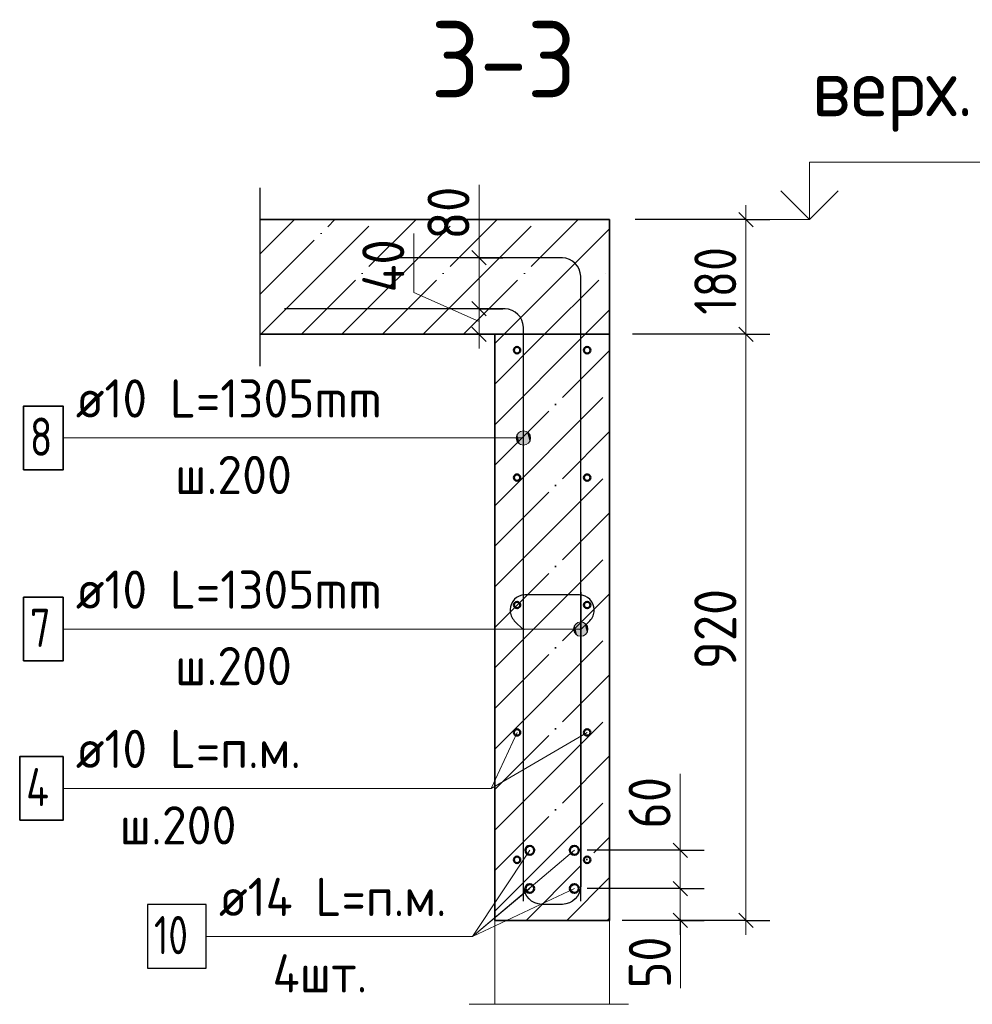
# Model space of a CAD drawing. Header units: millimetres. Extents: x -49773 to 2322955, y -3321 to 58485.
# Tile 270 of 580: x 1094579 to 1099563, y 12886 to 18038. Entities that reach past the tile are written whole.
import ezdxf

# ---------------------------------------------------------------- set-up
doc = ezdxf.new("R2010")
doc.units = ezdxf.units.MM
doc.linetypes.add('______11', pattern=[500, 400, -50, 0, -50])
doc.linetypes.add('______5', pattern=[1100, 800, -100, 100, -100])
for name, color, linetype, lineweight in [('Standard', 7, 'Continuous', 25), ('Арм.стержн. Арматура края', 96, 'Continuous', 35), ('Арм.стержн. вертикальными 1', 22, 'Continuous', 35), ('Арм.стержн. Доп. арматура', 180, 'Continuous', 35), ('Арм.стержн.горизонт. 1', 180, 'Continuous', 35), ('Высотная отметки_ общее', 7, 'Continuous', 13), ('Перекрытие_ общее', 7, 'Continuous', 35), ('Размерная линия_ общее', 7, 'Continuous', 13), ('Стена_ общее', 7, 'Continuous', 35)]:
    doc.layers.add(name, color=color, linetype=linetype, lineweight=lineweight)
doc.layers.add('Арм.стержн.Стяжки', color=7, linetype='Continuous', lineweight=35, true_color=0x501e0f)
doc.styles.add('ISOCPEUR', font='txt')

msp = doc.modelspace()

# ---------------------------------------------------------------- hatches: boundary and pattern name
at = {"layer": 'Арм.стержн. вертикальными 1', "linetype": 'Continuous', "lineweight": 13, "transparency": 33554687}
for points in [[(1097182.1, 15830.2), (1097182.1, 15867.7), (1097176.9, 15848.9)], [(1097182.1, 15867.7), (1097195.6, 15816.7), (1097195.6, 15881.2)], [(1097182.1, 15867.7), (1097182.1, 15830.2), (1097195.6, 15816.7)], [(1097195.6, 15881.2), (1097214.4, 15811.4), (1097214.4, 15886.4)], [(1097195.6, 15881.2), (1097195.6, 15816.7), (1097214.4, 15811.4)], [(1097214.4, 15886.4), (1097214.4, 15811.4), (1097233.1, 15816.7)], [(1097214.4, 15886.4), (1097233.1, 15816.7), (1097233.1, 15881.2)], [(1097233.1, 15881.2), (1097233.1, 15816.7), (1097246.6, 15830.2)], [(1097233.1, 15881.2), (1097246.6, 15830.2), (1097246.6, 15867.7)], [(1097246.6, 15867.7), (1097246.6, 15830.2), (1097251.9, 15848.9)], [(1097482.1, 14830.2), (1097482.1, 14867.7), (1097476.9, 14848.9)], [(1097482.1, 14867.7), (1097495.6, 14816.7), (1097495.6, 14881.2)], [(1097482.1, 14867.7), (1097482.1, 14830.2), (1097495.6, 14816.7)], [(1097495.6, 14881.2), (1097514.4, 14811.4), (1097514.4, 14886.4)], [(1097495.6, 14881.2), (1097495.6, 14816.7), (1097514.4, 14811.4)], [(1097514.4, 14886.4), (1097514.4, 14811.4), (1097533.1, 14816.7)], [(1097514.4, 14886.4), (1097533.1, 14816.7), (1097533.1, 14881.2)], [(1097533.1, 14881.2), (1097533.1, 14816.7), (1097546.6, 14830.2)], [(1097533.1, 14881.2), (1097546.6, 14830.2), (1097546.6, 14867.7)], [(1097546.6, 14867.7), (1097546.6, 14830.2), (1097551.9, 14848.9)]]:
    msp.add_hatch(color=7, dxfattribs=at).paths.add_polyline_path(points)

# ---------------------------------------------------------------- linework, layer by layer
at = {"layer": 'Standard', "color": 7, "linetype": 'Continuous', "lineweight": 25, "transparency": 33554687}
msp.add_line((1095837.5, 16225), (1095837.5, 17158.3), dxfattribs=at)
at = {"layer": 'Standard', "color": 253, "linetype": '______11', "lineweight": 13, "true_color": 0xababab, "transparency": 33554687}
for p, q in [((1095837.5, 16600.9), (1096228.3, 16991.7)), ((1096052.6, 16391.7), (1096652.6, 16991.7)), ((1096476.8, 16391.7), (1097076.8, 16991.7)), ((1096901.1, 16391.7), (1097501.1, 16991.7)), ((1097325.4, 16391.7), (1097664.4, 16730.7))]:
    msp.add_line(p, q, dxfattribs=at)
at = {"layer": 'Standard', "color": 253, "linetype": '______5', "lineweight": 13, "true_color": 0xababab, "transparency": 33554687}
for p, q in [((1095837.5, 16813), (1096016.2, 16991.7)), ((1095840.4, 16391.7), (1096440.4, 16991.7)), ((1096264.7, 16391.7), (1096864.7, 16991.7)), ((1096689, 16391.7), (1097289, 16991.7)), ((1097113.2, 16391.7), (1097664.4, 16942.8)), ((1097537.5, 16391.7), (1097664.4, 16518.6))]:
    msp.add_line(p, q, dxfattribs=at)
at = {"layer": 'Standard', "color": 7, "linetype": 'Continuous', "lineweight": 35, "transparency": 33554687}
for p, q in [((1097664.4, 16991.7), (1095837.5, 16991.7)), ((1097664.4, 16391.7), (1097664.4, 16991.7)), ((1095837.5, 16391.7), (1097064.4, 16391.7)), ((1097064.4, 16391.7), (1097064.4, 13325)), ((1097664.4, 13325), (1097664.4, 16391.7)), ((1097064.4, 13325), (1097664.4, 13325))]:
    msp.add_line(p, q, dxfattribs=at)
at = {"layer": 'Standard', "color": 253, "linetype": '______11', "lineweight": 35, "true_color": 0xababab, "transparency": 33554687}
for p, q in [((1097064.4, 16130.7), (1097325.4, 16391.7)), ((1097064.4, 15706.4), (1097664.4, 16306.4)), ((1097064.4, 15282.2), (1097664.4, 15882.2)), ((1097064.4, 14857.9), (1097664.4, 15457.9)), ((1097064.4, 14433.6), (1097664.4, 15033.6)), ((1097064.4, 14009.4), (1097664.4, 14609.4)), ((1097064.4, 13585.1), (1097664.4, 14185.1)), ((1097228.6, 13325), (1097664.4, 13760.8)), ((1097652.8, 13325), (1097664.4, 13336.6))]:
    msp.add_line(p, q, dxfattribs=at)
at = {"layer": 'Standard', "color": 253, "linetype": '______5', "lineweight": 35, "true_color": 0xababab, "transparency": 33554687}
for p, q in [((1097064.4, 15918.6), (1097537.5, 16391.7)), ((1097064.4, 16342.8), (1097113.2, 16391.7)), ((1097064.4, 15494.3), (1097664.4, 16094.3)), ((1097064.4, 15070), (1097664.4, 15670)), ((1097064.4, 14645.8), (1097664.4, 15245.8)), ((1097064.4, 14221.5), (1097664.4, 14821.5)), ((1097064.4, 13797.2), (1097664.4, 14397.2)), ((1097064.4, 13373), (1097664.4, 13973)), ((1097440.7, 13325), (1097664.4, 13548.7))]:
    msp.add_line(p, q, dxfattribs=at)
at = {"layer": 'Standard', "color": 7, "linetype": 'Continuous', "lineweight": 13, "transparency": 33554687}
for p, q in [((1097045.8, 14015.6), (1097547.7, 14308.4)), ((1096931.1, 12885.9), (1097764.4, 12885.9))]:
    msp.add_line(p, q, dxfattribs=at)
msp.add_lwpolyline([(1097064.4, 13325), (1097664.4, 13325), (1097664.4, 12885.9), (1097064.4, 12885.9), (1097064.4, 13325)], dxfattribs=at)
at = {"layer": 'Арм.стержн. Арматура края', "color": 4, "linetype": 'Continuous', "lineweight": 25, "transparency": 33554687}
msp.add_lwpolyline([(1097514.4, 15041.7), (1097514.4, 13504), (1097511.9, 13486.3), (1097505.9, 13468.1), (1097496.5, 13451.3), (1097485.1, 13437.6), (1097471.4, 13426.2), (1097454.7, 13416.8), (1097436.4, 13410.8), (1097418.7, 13408.4), (1097310, 13408.4), (1097292.3, 13410.8), (1097274.1, 13416.8), (1097257.4, 13426.2), (1097243.7, 13437.6), (1097232.2, 13451.3), (1097222.9, 13468.1), (1097216.8, 13486.3), (1097214.4, 13504), (1097214.4, 15041.7)], dxfattribs=at)
at = {"layer": 'Арм.стержн. вертикальными 1', "color": 7, "linetype": 'Continuous', "lineweight": 13, "transparency": 33554687}
for p, q in [((1097214.4, 15886.4), (1097214.4, 15886.4)), ((1094805.8, 15848.9), (1096759.1, 15848.9)), ((1096759.1, 15848.9), (1097214.4, 15848.9)), ((1097176.9, 15848.9), (1097176.9, 15848.9)), ((1097251.9, 15848.9), (1097251.9, 15848.9)), ((1097214.4, 15811.4), (1097214.4, 15811.4)), ((1094805.8, 14848.9), (1096759.1, 14848.9)), ((1096759.1, 14848.9), (1097514.4, 14848.9)), ((1097476.9, 14848.9), (1097476.9, 14848.9)), ((1097514.4, 14886.4), (1097514.4, 14886.4)), ((1097551.9, 14848.9), (1097551.9, 14848.9)), ((1097514.4, 14811.4), (1097514.4, 14811.4))]:
    msp.add_line(p, q, dxfattribs=at)
at = {"layer": 'Арм.стержн. вертикальными 1', "color": 4, "linetype": 'Continuous', "lineweight": 25, "transparency": 33554687}
for points in [[(1097514.4, 13425), (1097514.4, 16696), (1097511.9, 16713.7), (1097505.9, 16731.9), (1097496.5, 16748.7), (1097485.1, 16762.4), (1097471.4, 16773.8), (1097454.6, 16783.2), (1097436.4, 16789.2), (1097418.7, 16791.7), (1096531.1, 16791.7)], [(1097214.4, 13425), (1097214.4, 16429.4), (1097211.9, 16447.1), (1097205.9, 16465.3), (1097196.5, 16482), (1097185.1, 16495.7), (1097171.4, 16507.2), (1097154.6, 16516.5), (1097136.4, 16522.6), (1097118.7, 16525), (1095964.4, 16525)]]:
    msp.add_lwpolyline(points, dxfattribs=at)
at = {"layer": 'Арм.стержн. вертикальными 1', "color": 7, "linetype": 'Continuous', "lineweight": 35, "transparency": 33554687}
for points in [[(1094599.1, 15682.3), (1094805.8, 15682.3), (1094805.8, 16015.6), (1094599.1, 16015.6), (1094599.1, 15682.3)], [(1094599.1, 14682.3), (1094805.8, 14682.3), (1094805.8, 15015.6), (1094599.1, 15015.6), (1094599.1, 14682.3)]]:
    msp.add_lwpolyline(points, dxfattribs=at)
at = {"layer": 'Арм.стержн. вертикальными 1', "color": 7, "linetype": 'Continuous', "lineweight": 13, "transparency": 33554687}
for centre in [(1097214.4, 15848.9), (1097514.4, 14848.9)]:
    msp.add_circle(centre, 37.5, dxfattribs=at)
at = {"layer": 'Арм.стержн. Доп. арматура', "color": 7, "linetype": 'Continuous', "lineweight": 13, "transparency": 33554687}
for p, q in [((1096948.2, 13241.2), (1097481.1, 13691.7)), ((1096948.2, 13241.2), (1097247.7, 13691.7)), ((1096948.2, 13241.2), (1097481.1, 13491.7)), ((1096948.2, 13241.2), (1097247.7, 13491.7)), ((1095554.9, 13241.2), (1096948.2, 13241.2)), ((1095554.9, 13241.2), (1096948.2, 13241.2))]:
    msp.add_line(p, q, dxfattribs=at)
at = {"layer": 'Арм.стержн. Доп. арматура', "color": 7, "linetype": 'Continuous', "lineweight": 25, "transparency": 33554687}
msp.add_lwpolyline([(1095248.2, 13074.5), (1095554.9, 13074.5), (1095554.9, 13407.8), (1095248.2, 13407.8), (1095248.2, 13074.5)], dxfattribs=at)
msp.add_lwpolyline([(1095248.2, 13074.5), (1095554.9, 13074.5), (1095554.9, 13407.8), (1095248.2, 13407.8), (1095248.2, 13074.5)], dxfattribs=at)
msp.add_lwpolyline([(1095248.2, 13074.5), (1095554.9, 13074.5), (1095554.9, 13407.8), (1095248.2, 13407.8), (1095248.2, 13074.5)], dxfattribs=at)
msp.add_lwpolyline([(1095248.2, 13074.5), (1095554.9, 13074.5), (1095554.9, 13407.8), (1095248.2, 13407.8), (1095248.2, 13074.5)], dxfattribs=at)
at = {"layer": 'Арм.стержн. Доп. арматура', "color": 211, "linetype": 'Continuous', "lineweight": 50, "true_color": 0xff54ff, "transparency": 33554687}
for centre in [(1097247.7, 13691.7), (1097481.1, 13691.7), (1097247.7, 13491.7), (1097481.1, 13491.7)]:
    msp.add_circle(centre, 23.3, dxfattribs=at)
at = {"layer": 'Арм.стержн.горизонт. 1', "color": 7, "linetype": 'Continuous', "lineweight": 13, "transparency": 33554687}
for p, q in [((1097045.8, 14015.6), (1097181.1, 14308.4)), ((1094805.8, 14015.6), (1097045.8, 14015.6))]:
    msp.add_line(p, q, dxfattribs=at)
at = {"layer": 'Арм.стержн.горизонт. 1', "color": 7, "linetype": 'Continuous', "lineweight": 35, "transparency": 33554687}
msp.add_lwpolyline([(1094579.1, 13848.9), (1094805.8, 13848.9), (1094805.8, 14182.3), (1094579.1, 14182.3), (1094579.1, 13848.9)], dxfattribs=at)
at = {"layer": 'Арм.стержн.горизонт. 1', "color": 4, "linetype": 'Continuous', "lineweight": 50, "transparency": 33554687}
for centre in [(1097181.1, 16308.4), (1097547.7, 16308.4), (1097181.1, 15641.7), (1097547.7, 15641.7), (1097181.1, 14975), (1097547.7, 14975), (1097181.1, 14308.4), (1097547.7, 14308.4), (1097181.1, 13641.7), (1097547.7, 13641.7)]:
    msp.add_circle(centre, 16.7, dxfattribs=at)
at = {"layer": 'Арм.стержн.Стяжки', "color": 40, "linetype": 'Continuous', "lineweight": 25, "transparency": 33554687}
msp.add_lwpolyline([(1097511.8, 14842.6), (1097562.3, 14893), (1097567.1, 14898.6), (1097571.5, 14904.6), (1097575.3, 14911.1), (1097578.4, 14917.7), (1097580.9, 14924.6), (1097582.8, 14931.9), (1097584, 14939.3), (1097584.5, 14946.6), (1097584.5, 14951.8), (1097582.5, 14966), (1097577.7, 14980.6), (1097570.2, 14994), (1097561, 15004.9), (1097550.1, 15014.1), (1097536.7, 15021.6), (1097522.1, 15026.4), (1097508, 15028.4), (1097221, 15028.4), (1097206.8, 15026.4), (1097192.3, 15021.6), (1097178.9, 15014.1), (1097167.9, 15004.9), (1097158.7, 14994), (1097151.2, 14980.6), (1097146.5, 14966), (1097144.5, 14951.8), (1097144.5, 14946.6), (1097145, 14939.3), (1097146.2, 14931.9), (1097148.1, 14924.6), (1097150.6, 14917.7), (1097153.7, 14911.1), (1097157.5, 14904.6), (1097161.9, 14898.6), (1097166.7, 14893), (1097217.1, 14842.6)], dxfattribs=at)
at = {"layer": 'Высотная отметки_ общее', "color": 7, "linetype": 'Continuous', "lineweight": 13, "transparency": 33554687}
for p, q in [((1098711.6, 16991.7), (1098711.6, 17291.7)), ((1098711.6, 17291.7), (1099911.6, 17291.7)), ((1098711.6, 16991.7), (1098561.6, 17141.7)), ((1098711.6, 16991.7), (1098861.6, 17141.7)), ((1098711.6, 16991.7), (1098491.1, 16991.7)), ((1098711.6, 16991.7), (1098711.6, 16991.7)), ((1098711.6, 16991.7), (1098711.6, 16991.7)), ((1098711.6, 16991.7), (1098711.6, 16991.7)), ((1098711.6, 16991.7), (1098711.6, 16991.7))]:
    msp.add_line(p, q, dxfattribs=at)
at = {"layer": 'Перекрытие_ общее', "color": 7, "linetype": 'Continuous', "lineweight": 13, "transparency": 33554687}
msp.add_line((1097064.4, 16391.7), (1097664.4, 16391.7), dxfattribs=at)
at = {"layer": 'Размерная линия_ общее', "color": 7, "linetype": 'Continuous', "lineweight": 13, "transparency": 33554687}
for p, q in [((1096982.3, 16887.7), (1096982.3, 17173.7)), ((1098378.3, 16991.7), (1098378.3, 17066.7)), ((1098378.3, 16391.7), (1098378.3, 16991.7)), ((1096641.2, 16610.6), (1096641.2, 16918.6)), ((1096982.1, 16658.3), (1096982.3, 16887.7)), ((1096982.1, 16791.7), (1096982.1, 16866.7)), ((1096982.1, 16458.3), (1096641.2, 16610.6)), ((1096982.1, 16391.7), (1096982.1, 16525)), ((1096982.1, 16391.7), (1096982.1, 16316.7)), ((1098034.2, 13805.1), (1098034.2, 14091.1)), ((1098034.6, 13591.7), (1098034.2, 13805.1)), ((1098034.6, 13691.7), (1098034.6, 13766.7)), ((1098034.6, 13491.7), (1098034.6, 13691.7)), ((1098034.6, 13325), (1098034.6, 13491.7)), ((1098034.6, 13408.4), (1098035.5, 13255.8)), ((1098034.6, 13325), (1098034.6, 13250)), ((1098378.3, 13325), (1098378.3, 13250)), ((1098035.5, 13255.8), (1098035.5, 12969.9))]:
    msp.add_line(p, q, dxfattribs=at)
at = {"layer": 'Размерная линия_ общее', "color": 7, "linetype": 'Continuous', "lineweight": 25, "transparency": 33554687}
for p, q in [((1098415.8, 16954.2), (1098340.8, 17029.2)), ((1097019.6, 16754.2), (1096944.6, 16829.2)), ((1097019.6, 16487.5), (1096944.6, 16562.5)), ((1097019.6, 16354.2), (1096944.6, 16429.2)), ((1098415.8, 16354.2), (1098340.8, 16429.2)), ((1098072.1, 13654.2), (1097997.1, 13729.2)), ((1098072.1, 13454.2), (1097997.1, 13529.2)), ((1098072.1, 13287.5), (1097997.1, 13362.5)), ((1098415.8, 13287.5), (1098340.8, 13362.5))]:
    msp.add_line(p, q, dxfattribs=at)
at = {"layer": 'Размерная линия_ общее', "color": 253, "linetype": 'Continuous', "lineweight": -3, "true_color": 0xa0a0a0, "transparency": 33554687}
for p, q in [((1098378.3, 16991.7), (1097798.6, 16991.7)), ((1098378.3, 16991.7), (1098253.3, 16991.7)), ((1098378.3, 16991.7), (1098503.3, 16991.7)), ((1096982.1, 16791.7), (1096857.1, 16791.7)), ((1096982.1, 16791.7), (1097107.1, 16791.7)), ((1096982.1, 16791.7), (1096982.1, 16791.7)), ((1096982.1, 16525), (1096857.1, 16525)), ((1096982.1, 16525), (1097107.1, 16525)), ((1096982.1, 16525), (1096982.1, 16525)), ((1096982.1, 16391.7), (1096857.1, 16391.7)), ((1096982.1, 16391.7), (1097107.1, 16391.7)), ((1096982.1, 16391.7), (1096982.1, 16391.7)), ((1098378.3, 16391.7), (1098253.3, 16391.7)), ((1098378.3, 16391.7), (1098503.3, 16391.7)), ((1098034.6, 13691.7), (1097909.6, 13691.7)), ((1098034.6, 13691.7), (1098159.6, 13691.7)), ((1098034.6, 13491.7), (1097909.6, 13491.7)), ((1098034.6, 13491.7), (1098159.6, 13491.7)), ((1098378.3, 13325), (1097897.7, 13325)), ((1098034.6, 13325), (1097909.6, 13325)), ((1098034.6, 13325), (1098159.6, 13325)), ((1098378.3, 13325), (1098253.3, 13325)), ((1098378.3, 13325), (1098503.3, 13325))]:
    msp.add_line(p, q, dxfattribs=at)
at = {"layer": 'Размерная линия_ общее', "color": 7, "linetype": 'Continuous', "lineweight": 13, "transparency": 33554687}
for points in [[(1096982.1, 16525), (1096982.1, 16713.3), (1096982.1, 16713.3), (1096982.1, 16791.7)], [(1098378.3, 13325), (1098378.3, 14576.2), (1098378.3, 14576.2), (1098378.3, 16391.7)]]:
    msp.add_lwpolyline(points, dxfattribs=at)
at = {"layer": 'Размерная линия_ общее', "color": 253, "linetype": 'Continuous', "lineweight": -3, "true_color": 0xa0a0a0, "transparency": 33554687}
for points in [[(1098378.3, 16391.7), (1098361.3, 16391.7), (1098361.3, 16391.7), (1097785.1, 16391.7)], [(1098034.6, 13691.7), (1098017.3, 13691.7), (1098017.3, 13691.7), (1097547.7, 13691.7)], [(1098034.6, 13491.7), (1098017.6, 13491.7), (1098017.6, 13491.7), (1097547.7, 13491.7)], [(1098034.6, 13325), (1098017.9, 13325), (1098017.9, 13325), (1097731.1, 13325)]]:
    msp.add_lwpolyline(points, dxfattribs=at)
at = {"layer": 'Стена_ общее', "color": 7, "linetype": 'Continuous', "lineweight": 35, "transparency": 33554687}
msp.add_line((1097664.4, 16391.7), (1097064.4, 16391.7), dxfattribs=at)

# ---------------------------------------------------------------- texts
at = {"layer": 'Standard', "color": 7, "linetype": 'Continuous', "lineweight": 35, "transparency": 33554687, "insert": (1096729.6, 17630.4), "char_height": 400, "width": 1021.794, "attachment_point": 7, "style": 'ISOCPEUR'}
msp.add_mtext('\\W0.91;3-3', dxfattribs=at)
at = {"layer": 'Арм.стержн. вертикальными 1', "color": 7, "linetype": 'Continuous', "lineweight": 25, "transparency": 33554687, "char_height": 200, "attachment_point": 7, "style": 'ISOCPEUR'}
for s, insert, width in [('\\W0.94;ø10 L=1305mm ', (1094872.4, 15955.6), 1913.071), ('\\W0.78;8', (1094632.4, 15755.6), 217.601), ('\\W0.95;ш.200 ', (1095392.4, 15555.6), 874.662), ('\\W0.94;ø10 L=1305mm ', (1094872.4, 14955.6), 1913.071), ('\\W0.78;7', (1094632.4, 14755.6), 217.601), ('\\W0.95;ш.200 ', (1095392.4, 14555.6), 874.662)]:
    msp.add_mtext(s, dxfattribs=dict(at, insert=insert, width=width))
at = {"layer": 'Арм.стержн. Доп. арматура', "color": 7, "linetype": 'Continuous', "lineweight": 25, "transparency": 33554687, "char_height": 200, "attachment_point": 7, "style": 'ISOCPEUR'}
for s, insert, width in [('\\W0.94;ø14 L=п.м.', (1095621.6, 13347.8), 1353.352), ('\\W0.75;10', (1095281.6, 13147.8), 314.859), ('\\W0.75;10', (1095281.6, 13147.8), 314.859), ('\\W0.75;10', (1095281.6, 13147.8), 314.859), ('\\W0.75;10', (1095281.6, 13147.8), 314.859), ('\\W0.95;4шт. ', (1095901.6, 12947.8), 794.387)]:
    msp.add_mtext(s, dxfattribs=dict(at, insert=insert, width=width))
at = {"layer": 'Арм.стержн.горизонт. 1', "color": 7, "linetype": 'Continuous', "lineweight": 25, "transparency": 33554687, "char_height": 200, "attachment_point": 7, "style": 'ISOCPEUR'}
for s, insert, width in [('\\W0.94;ø10 L=п.м.', (1094872.4, 14122.3), 1333.22), ('\\W0.80;4', (1094612.4, 13922.3), 239.886), ('\\W0.95;ш.200 ', (1095102.4, 13722.3), 874.662)]:
    msp.add_mtext(s, dxfattribs=dict(at, insert=insert, width=width))
at = {"layer": 'Высотная отметки_ общее', "color": 7, "linetype": 'Continuous', "lineweight": 25, "transparency": 33554687, "insert": (1098722.9, 17451.2), "char_height": 300, "width": 2394.323, "attachment_point": 7, "style": 'ISOCPEUR'}
msp.add_mtext('\\W0.97;верх. перек.', dxfattribs=at)
at = {"layer": 'Размерная линия_ общее', "color": 7, "linetype": 'Continuous', "lineweight": 25, "transparency": 33554687, "char_height": 220, "attachment_point": 7, "rotation": 90, "style": 'ISOCPEUR'}
for s, insert, width in [('\\W0.87;80', (1096932.3, 16887.7), 403.932), ('\\W0.88;40', (1096591.2, 16610.6), 426.804), ('\\W0.83;180', (1098328.3, 16493.7), 508.579), ('\\W0.91;920', (1098328.3, 14638.3), 561.996), ('\\W0.87;60', (1097984.2, 13805.1), 403.932), ('\\W0.87;50', (1097985.5, 12969.9), 403.924)]:
    msp.add_mtext(s, dxfattribs=dict(at, insert=insert, width=width))

doc.saveas('drawing.dxf')
